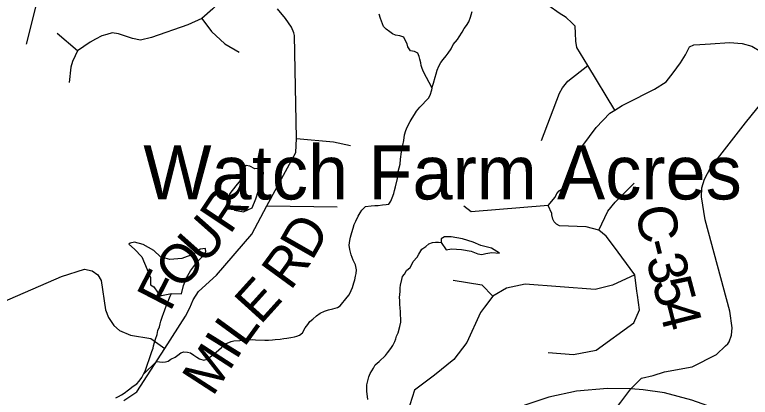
# Model space of a CAD drawing. Extents: x 0 to 34, y 0 to 22.
# Drawn here: x 3.323 to 3.86, y 15.293 to 15.572 of the extents above; entities that cross this region are included whole.
import ezdxf

# ---------------------------------------------------------------- set-up
doc = ezdxf.new("R2010")
doc.units = 0
for name, color, linetype in [('GM_X_County_Road', 7, 'Continuous'), ('GM_X_County_Road_Text', 7, 'Continuous'), ('GM_X_Interstate_Route', 7, 'Continuous'), ('GM_X_Minor_Lake', 7, 'Continuous'), ('GM_X_Minor_River', 7, 'Continuous'), ('GM_X_Township_Road', 7, 'Continuous'), ('GM_X_Unincorporated_Text', 7, 'Continuous')]:
    doc.layers.add(name, color=color, linetype=linetype)

msp = doc.modelspace()

# ---------------------------------------------------------------- linework, layer by layer
at = {"layer": 'GM_X_County_Road'}
for points in [[(3.40236, 15.29061), (3.41187, 15.29701), (3.43238, 15.3286), (3.44762, 15.35201), (3.45067, 15.35824), (3.45317, 15.36414), (3.45694, 15.37009), (3.47016, 15.38202), (3.49603, 15.41195), (3.50699, 15.43266), (3.52807, 15.47162), (3.52861, 15.48165), (3.52714, 15.55687), (3.52663, 15.55891), (3.52486, 15.563), (3.5205, 15.56937), (3.51464, 15.57636)], [(3.75018, 15.26086), (3.75215, 15.27193), (3.76548, 15.28945), (3.77275, 15.299), (3.78065, 15.3068), (3.78918, 15.30876), (3.79746, 15.31145), (3.81753, 15.31518), (3.83533, 15.32408), (3.84186, 15.33052), (3.84359, 15.33193), (3.84466, 15.33329), (3.84633, 15.33835), (3.84672, 15.34368), (3.84513, 15.35581), (3.827, 15.42243), (3.82445, 15.43917), (3.82464, 15.44579), (3.82672, 15.45198), (3.83113, 15.46037), (3.85658, 15.4932), (3.8722, 15.51232)]]:
    msp.add_lwpolyline(points, dxfattribs=at)
at = {"layer": 'GM_X_Interstate_Route'}
msp.add_lwpolyline([(3.95458, 15.23035), (3.84744, 15.27904), (3.83253, 15.28551), (3.81739, 15.29088), (3.79743, 15.29615), (3.78175, 15.29845), (3.77275, 15.299), (3.75587, 15.29944), (3.73317, 15.29736), (3.71299, 15.29308), (3.69545, 15.28727), (3.67987, 15.28058), (3.66321, 15.27147), (3.63985, 15.25502), (3.62998, 15.24768), (3.61616, 15.23715), (3.60015, 15.22542), (3.58458, 15.21566), (3.57022, 15.20872), (3.56724, 15.20751), (3.56677, 15.20734)], dxfattribs=at)
at = {"layer": 'GM_X_Minor_Lake'}
for points in [[(3.4904, 15.45936), (3.48878, 15.45256), (3.48433, 15.44713), (3.47987, 15.44151), (3.47786, 15.43453), (3.48329, 15.42951), (3.48991, 15.42827), (3.49622, 15.4312), (3.49898, 15.43779), (3.50097, 15.44383), (3.50278, 15.45025), (3.50459, 15.4561)], [(3.50459, 15.4561), (3.50409, 15.46047), (3.50047, 15.45977), (3.49819, 15.45961), (3.49443, 15.46157), (3.49178, 15.46199), (3.49043, 15.46088), (3.4904, 15.45936)], [(3.43733, 15.36867), (3.44454, 15.3685), (3.44616, 15.37455), (3.44814, 15.38001), (3.45107, 15.38528), (3.45631, 15.39202), (3.45939, 15.39519), (3.4623, 15.39875), (3.46215, 15.4016), (3.45834, 15.4009), (3.45335, 15.39738), (3.44495, 15.39429), (3.43602, 15.39348), (3.42922, 15.39549), (3.42436, 15.39993), (3.41665, 15.40441), (3.41022, 15.40604), (3.40717, 15.40532), (3.40621, 15.40458), (3.41033, 15.4011), (3.41556, 15.39552), (3.41958, 15.38616), (3.42196, 15.38043), (3.42191, 15.3774), (3.42187, 15.37494), (3.42432, 15.37357), (3.4271, 15.36973), (3.42877, 15.36705)], [(3.43729, 15.36868), (3.44454, 15.3685), (3.44616, 15.37455), (3.44814, 15.38001), (3.45107, 15.38528), (3.45631, 15.39202), (3.45939, 15.39519), (3.4623, 15.39875), (3.46215, 15.4016), (3.45834, 15.4009), (3.45335, 15.39738), (3.44495, 15.39429), (3.43602, 15.39348), (3.42922, 15.39549), (3.42436, 15.39993), (3.41665, 15.40441), (3.41022, 15.40604), (3.40717, 15.40532), (3.40621, 15.40458), (3.41033, 15.4011), (3.41556, 15.39552), (3.41958, 15.38616), (3.42196, 15.38043), (3.42191, 15.3774), (3.42187, 15.37494), (3.42432, 15.37357), (3.4271, 15.36973), (3.42877, 15.36705)], [(3.42877, 15.36705), (3.43733, 15.36867)]]:
    msp.add_lwpolyline(points, dxfattribs=at)
at = {"layer": 'GM_X_Minor_River'}
for points in [[(3.62771, 15.51844), (3.62132, 15.53041), (3.62044, 15.5329), (3.61974, 15.53501), (3.61942, 15.53692), (3.61873, 15.53959), (3.61822, 15.54151), (3.61734, 15.544), (3.61471, 15.54522), (3.61187, 15.54568), (3.60987, 15.54859), (3.60954, 15.55069), (3.60828, 15.553), (3.60703, 15.5557), (3.60401, 15.55674), (3.60098, 15.55702), (3.59873, 15.55822), (3.59687, 15.55961), (3.59408, 15.56159), (3.59204, 15.56355), (3.58993, 15.56931), (3.58888, 15.57256)], [(3.60851, 15.48755), (3.60953, 15.48998), (3.61173, 15.49409), (3.61313, 15.49651), (3.61492, 15.4993), (3.61632, 15.50173), (3.61868, 15.5045), (3.62064, 15.50653), (3.62319, 15.50929), (3.62514, 15.51113), (3.62616, 15.51338), (3.62741, 15.51713), (3.62806, 15.51996), (3.62869, 15.52222), (3.62996, 15.52654), (3.6306, 15.52899), (3.63124, 15.53163), (3.63246, 15.53443), (3.63406, 15.53723), (3.63564, 15.53927), (3.63781, 15.54205), (3.63939, 15.54409), (3.64157, 15.54725), (3.64298, 15.55024), (3.64613, 15.55394), (3.64732, 15.5558), (3.64971, 15.55933), (3.65111, 15.56194), (3.65269, 15.56417), (3.65448, 15.56677), (3.65572, 15.57015), (3.65615, 15.57203), (3.65698, 15.57448)], [(3.41659, 15.30945), (3.42637, 15.31892), (3.42865, 15.31885), (3.43074, 15.3186), (3.43283, 15.31872), (3.43494, 15.31923), (3.43688, 15.32069), (3.43997, 15.3223), (3.44191, 15.32376), (3.44404, 15.3254), (3.44634, 15.32609), (3.449, 15.32582), (3.45127, 15.32538), (3.4535, 15.3236), (3.45574, 15.3222), (3.45779, 15.321), (3.46081, 15.31996), (3.4633, 15.32084), (3.46563, 15.32247), (3.46757, 15.32393), (3.4699, 15.32576), (3.47186, 15.32759), (3.47381, 15.32924), (3.47673, 15.33181), (3.48096, 15.33358), (3.48288, 15.33409), (3.48725, 15.33434), (3.49145, 15.33478), (3.49392, 15.33489), (3.49659, 15.335), (3.49867, 15.33475), (3.50551, 15.33454), (3.50817, 15.33465), (3.51103, 15.33475), (3.51294, 15.33508), (3.51656, 15.33535), (3.51942, 15.33583), (3.52152, 15.33614), (3.52438, 15.33663), (3.52705, 15.33693), (3.52897, 15.33744), (3.53089, 15.33833), (3.53303, 15.33997), (3.53503, 15.34351), (3.53682, 15.34611), (3.5384, 15.34815), (3.54054, 15.34999), (3.54327, 15.35237), (3.54579, 15.35419), (3.54907, 15.3558), (3.55195, 15.35666), (3.5552, 15.35751), (3.55846, 15.35855), (3.56039, 15.35963), (3.56551, 15.36592), (3.56709, 15.36777), (3.5685, 15.37076), (3.56952, 15.37301), (3.57056, 15.37639), (3.5712, 15.37865), (3.57165, 15.38129), (3.57209, 15.38318), (3.57236, 15.38601), (3.5717, 15.38964), (3.57008, 15.39291), (3.56848, 15.39675), (3.56797, 15.39886), (3.56745, 15.40077), (3.56716, 15.40381), (3.56745, 15.40722), (3.56809, 15.40986), (3.56914, 15.41305), (3.56999, 15.41625), (3.57082, 15.41888), (3.57184, 15.42131), (3.57366, 15.42505), (3.57506, 15.42748), (3.57625, 15.42934), (3.57899, 15.4321), (3.58319, 15.43273), (3.58585, 15.43284), (3.58833, 15.43296), (3.59138, 15.43324), (3.59405, 15.43354), (3.59615, 15.43386), (3.59754, 15.4359), (3.59856, 15.43834), (3.5996, 15.44153), (3.60023, 15.44379), (3.60088, 15.44642), (3.60238, 15.45245), (3.60247, 15.45567), (3.60355, 15.46038), (3.60439, 15.46301), (3.60449, 15.46661), (3.6054, 15.4719), (3.60585, 15.47435), (3.60631, 15.47699), (3.60697, 15.48038), (3.60747, 15.48435), (3.60851, 15.48755)], [(3.63431, 15.40583), (3.63787, 15.40047), (3.64187, 15.40117), (3.64907, 15.40067), (3.65627, 15.39961), (3.66117, 15.39763), (3.66401, 15.39721), (3.66686, 15.39773), (3.67124, 15.39861), (3.67693, 15.39814), (3.6711, 15.40165), (3.66335, 15.40367), (3.6577, 15.40622), (3.64996, 15.40862), (3.64163, 15.4099), (3.6367, 15.40997), (3.63439, 15.4085)], [(3.60468, 15.35297), (3.60456, 15.35563), (3.60425, 15.35792), (3.60414, 15.36077), (3.60403, 15.36342), (3.6039, 15.36571), (3.60422, 15.37006), (3.60429, 15.37271), (3.60454, 15.37479), (3.60561, 15.37893), (3.60605, 15.38101), (3.60743, 15.38286), (3.60902, 15.38547), (3.61156, 15.38767), (3.61295, 15.3899), (3.61377, 15.39197), (3.61671, 15.3951), (3.61792, 15.39734), (3.62011, 15.40088), (3.62302, 15.40288), (3.62535, 15.40489), (3.62786, 15.40596), (3.63014, 15.40608), (3.63223, 15.40601), (3.63431, 15.40583)], [(3.63439, 15.4085), (3.63431, 15.40583)], [(3.39673, 15.2925), (3.39866, 15.29339), (3.40078, 15.29465), (3.40272, 15.29592), (3.40583, 15.29829), (3.40933, 15.30103), (3.41204, 15.30266), (3.4138, 15.30469), (3.41559, 15.30729), (3.4168, 15.30991), (3.418, 15.31196), (3.41903, 15.31478), (3.42007, 15.31778), (3.4207, 15.31985), (3.42152, 15.32191), (3.42215, 15.32417), (3.42297, 15.32623), (3.4238, 15.32867), (3.42423, 15.33056), (3.42487, 15.33282), (3.4257, 15.33526), (3.42694, 15.33882), (3.4274, 15.34166), (3.42843, 15.34428), (3.42906, 15.34654), (3.42949, 15.34842), (3.43074, 15.35199), (3.43156, 15.35405), (3.43239, 15.35668), (3.43363, 15.36006), (3.43464, 15.36231), (3.43527, 15.36437), (3.43628, 15.36662), (3.43729, 15.36868)], [(3.58069, 15.29128), (3.5801, 15.29737), (3.57997, 15.29946), (3.58004, 15.30212), (3.58154, 15.30795), (3.58237, 15.31039), (3.58476, 15.31411), (3.58616, 15.31654), (3.58908, 15.31911), (3.59358, 15.32352), (3.59496, 15.32538), (3.59752, 15.32852), (3.59891, 15.33076), (3.60033, 15.33356), (3.60114, 15.33563), (3.60177, 15.3375), (3.60279, 15.33994), (3.60406, 15.34445), (3.60472, 15.34785), (3.60479, 15.35012), (3.60468, 15.35297)]]:
    msp.add_lwpolyline(points, dxfattribs=at)
at = {"layer": 'GM_X_Township_Road'}
for p, q in [((3.36862, 15.54564), (3.35377, 15.55841)), ((3.50699, 15.43266), (3.55822, 15.43197))]:
    msp.add_line(p, q, dxfattribs=at)
for points in [[(3.38233, 15.69434), (3.3864, 15.67914), (3.3898, 15.67472), (3.39078, 15.67165), (3.39152, 15.66742), (3.39041, 15.66116), (3.3871, 15.65195), (3.38391, 15.64526), (3.38157, 15.64256), (3.37832, 15.6406), (3.37488, 15.63943), (3.36752, 15.639), (3.36347, 15.63747), (3.35868, 15.6325), (3.35426, 15.62826), (3.35076, 15.62132), (3.34732, 15.60991), (3.34026, 15.58652), (3.33106, 15.55055)], [(3.49074, 15.63383), (3.48307, 15.60436), (3.47816, 15.59181), (3.47419, 15.5837), (3.46744, 15.57633), (3.45934, 15.56934), (3.44927, 15.56467), (3.42276, 15.55534), (3.41466, 15.55338), (3.40872, 15.55463), (3.3987, 15.55816), (3.39391, 15.5589), (3.3901, 15.55767), (3.38642, 15.55669), (3.38176, 15.55424), (3.37795, 15.55203), (3.36862, 15.54564), (3.36703, 15.54196), (3.36494, 15.53803), (3.36384, 15.53373), (3.36261, 15.52257)], [(3.73258, 15.55283), (3.73229, 15.55858), (3.73217, 15.56364), (3.7297, 15.5662), (3.72568, 15.56994), (3.7205, 15.5731), (3.71288, 15.57856), (3.70593, 15.5835), (3.6975, 15.58863), (3.6916, 15.59409)], [(3.45934, 15.56934), (3.46658, 15.55988), (3.47616, 15.5508), (3.48664, 15.54479)], [(3.76119, 15.50249), (3.74136, 15.53489), (3.73331, 15.54805), (3.73258, 15.55283)], [(3.76943, 15.50727), (3.79, 15.51781), (3.79867, 15.52305), (3.80379, 15.52953), (3.80912, 15.53694), (3.81269, 15.54271), (3.81555, 15.54852), (3.81891, 15.55002), (3.82328, 15.55039), (3.83091, 15.55077), (3.84478, 15.55175), (3.85417, 15.55109), (3.86116, 15.54902), (3.86772, 15.5453), (3.87165, 15.54236), (3.87547, 15.53799), (3.87864, 15.5322), (3.88039, 15.52346), (3.88258, 15.518)], [(3.70766, 15.48024), (3.7206, 15.51471), (3.72279, 15.51862), (3.72691, 15.52361), (3.74136, 15.53489)], [(3.71855, 15.44102), (3.71882, 15.44151), (3.72042, 15.44351), (3.72486, 15.4466), (3.72896, 15.45065), (3.73016, 15.45303), (3.73101, 15.45589), (3.73219, 15.46419), (3.73767, 15.47671), (3.74752, 15.48969), (3.75748, 15.50019), (3.76119, 15.50249), (3.76655, 15.5058), (3.76943, 15.50727)], [(3.52861, 15.48165), (3.55572, 15.4792), (3.56807, 15.47674)], [(3.74933, 15.41481), (3.75597, 15.42865), (3.76128, 15.43532), (3.77531, 15.44911)], [(3.76015, 15.40334), (3.75487, 15.4105), (3.74933, 15.41481), (3.74011, 15.41718), (3.72063, 15.41813), (3.7186, 15.41924), (3.71692, 15.42088), (3.71591, 15.42286), (3.71518, 15.42605), (3.7152, 15.42705), (3.71237, 15.43289), (3.71745, 15.43905), (3.71855, 15.44102)], [(3.71237, 15.43289), (3.65625, 15.42834), (3.65078, 15.43227)], [(3.77759, 15.36742), (3.77715, 15.37045), (3.77568, 15.38226), (3.76015, 15.40334)], [(3.25007, 15.38166), (3.24355, 15.37334), (3.24092, 15.36822), (3.24051, 15.36212), (3.24702, 15.32596), (3.25007, 15.32056), (3.25769, 15.32029), (3.2635, 15.32181), (3.27292, 15.32527), (3.2793, 15.32998), (3.30576, 15.35672), (3.31393, 15.3624), (3.35702, 15.38096), (3.37378, 15.38636), (3.37932, 15.38512), (3.38361, 15.38221), (3.38597, 15.37819), (3.38902, 15.35672), (3.39137, 15.35104), (3.39511, 15.34522), (3.39941, 15.34162), (3.40744, 15.33816), (3.42213, 15.3358), (3.43238, 15.3286)], [(3.64307, 15.37848), (3.66403, 15.37505), (3.67193, 15.3668)], [(3.77568, 15.38226), (3.75953, 15.3747), (3.74682, 15.37161), (3.69563, 15.37539), (3.68189, 15.37264), (3.67193, 15.3668), (3.66602, 15.35875)], [(3.71246, 15.32558), (3.73102, 15.3242), (3.74751, 15.32729), (3.77499, 15.34722), (3.77911, 15.35684), (3.77759, 15.36742)], [(3.66602, 15.35875), (3.66307, 15.35473), (3.65303, 15.33279), (3.64341, 15.32042), (3.62932, 15.30909), (3.6149, 15.29809), (3.60975, 15.28195), (3.61009, 15.27095)]]:
    msp.add_lwpolyline(points, dxfattribs=at)

# ---------------------------------------------------------------- texts
at = {"layer": 'GM_X_County_Road_Text'}
for s, rotation, p in [('R', 56.2832, (3.48003, 15.41099)), ('C', 280.0193, (3.77617, 15.43079)), ('U', 48.4298, (3.46085, 15.38892)), ('D', 60.3249, (3.53986, 15.39187)), ('O', 47.9274, (3.44392, 15.37016)), ('-', 284.157, (3.7807, 15.40563)), ('R', 53.9008, (3.52426, 15.37015)), ('3', 284.9776, (3.78367, 15.39388)), ('F', 62.7539, (3.43624, 15.35471)), ('E', 47.8831, (3.50228, 15.34527)), ('5', 285.0041, (3.7882, 15.37697)), ('4', 284.319, (3.7927, 15.36015)), ('L', 53.9487, (3.49028, 15.3287)), ('I', 58.3742, (3.48448, 15.31925)), ('M', 57.1402, (3.4674, 15.29279))]:
    msp.add_text(s, height=0.02841, rotation=rotation, dxfattribs=at).set_placement(p)
at = {"layer": 'GM_X_Unincorporated_Text'}
msp.add_text('Watch Farm Acres', height=0.0394886, rotation=0, dxfattribs=at).set_placement((3.41671, 15.43727))

doc.saveas('drawing.dxf')
